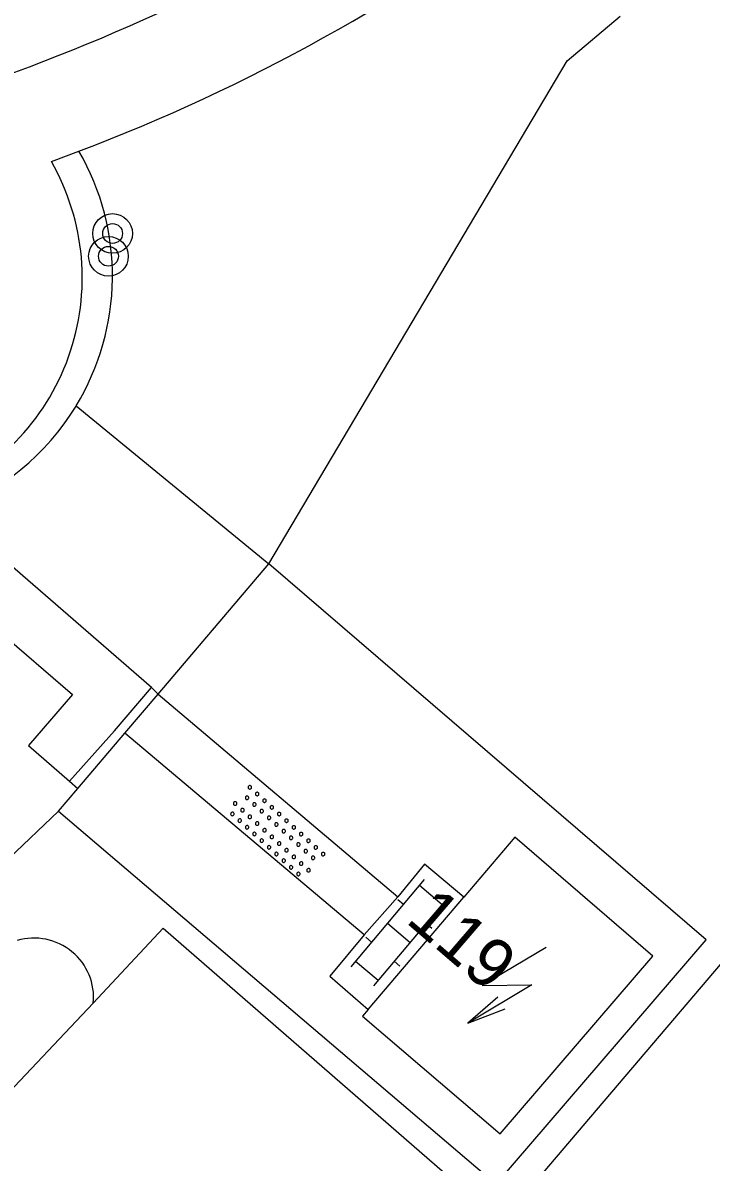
# Model space of a CAD drawing. Extents: x 136000 to 141000, y 400494 to 402006.
# Drawn here: x 137465.18 to 137479.06, y 401768.14 to 401791.12 of the extents above; entities that cross this region are included whole.
import ezdxf

# ---------------------------------------------------------------- set-up
doc = ezdxf.new("R2010")
doc.units = 0
for name, color, linetype in [('gg-afsc-hekwerk', 7, 'Continuous'), ('gg-anno-huisnummerreeks BGT', 7, 'Continuous'), ('gg-bbg-hoofdgebouw', 7, 'Continuous'), ('gg-knt-bronhoudergrens', 7, 'Continuous'), ('gg-knt-verharding', 7, 'Continuous'), ('gg-kntw-bovenkant insteek waterloop', 7, 'Continuous'), ('gt-grn-groengrens', 7, 'Continuous'), ('gt-grn-weggrens', 7, 'Continuous'), ('gt-symb-boom', 7, 'Continuous'), ('gt-symb-klinker verharding', 7, 'Continuous'), ('gt-symb-overige verharding', 7, 'Continuous'), ('gt-symb-trafo symbool', 7, 'Continuous')]:
    doc.layers.add(name, color=color, linetype=linetype)

# ---------------------------------------------------------------- blocks, each defined once
blk = doc.blocks.new('gt0-KL1')
at = {"layer": 'gt-symb-klinker verharding'}
for p, q in [((-1.15, 0.3), (1.15, 0.3)), ((-1, -0.3), (-1, 0.3)), ((-0.5, 0.3), (-0.5, 0.45)), ((0, -0.3), (0, 0.3)), ((0.5, 0.3), (0.5, 0.45)), ((1, -0.3), (1, 0.3)), ((-1.15, -0.3), (1.15, -0.3)), ((-0.5, -0.45), (-0.5, -0.3)), ((0.5, -0.45), (0.5, -0.3))]:
    blk.add_line(p, q, dxfattribs=at)
blk = doc.blocks.new('gt0-HSP')
at = {"layer": 'gt-symb-trafo symbool'}
for points in [[(0.771, 0.746), (-0.529, -0.004), (0.471, -0.004), (-0.829, -0.754)], [(-0.217, -0.24), (-0.829, -0.754), (-0.077, -0.48)]]:
    blk.add_lwpolyline(points, dxfattribs=at)
blk = doc.blocks.new('gt0-OVH')
at = {"layer": 'gt-symb-overige verharding'}
for points in [[(-0.972, 0.298), (-0.967, 0.308), (-0.965, 0.319), (-0.966, 0.33), (-0.971, 0.34), (-0.978, 0.348), (-0.988, 0.353), (-0.999, 0.355), (-1.01, 0.354), (-1.02, 0.349), (-1.028, 0.342), (-1.033, 0.332), (-1.035, 0.321), (-1.034, 0.31), (-1.029, 0.3), (-1.022, 0.292), (-1.012, 0.287), (-1.001, 0.285), (-0.99, 0.286), (-0.98, 0.291)], [(-0.772, 0.298), (-0.767, 0.308), (-0.765, 0.319), (-0.766, 0.33), (-0.771, 0.34), (-0.778, 0.348), (-0.788, 0.353), (-0.799, 0.355), (-0.81, 0.354), (-0.82, 0.349), (-0.828, 0.342), (-0.833, 0.332), (-0.835, 0.321), (-0.834, 0.31), (-0.829, 0.3), (-0.822, 0.292), (-0.812, 0.287), (-0.801, 0.285), (-0.79, 0.286), (-0.78, 0.291)], [(-0.572, 0.298), (-0.567, 0.308), (-0.565, 0.319), (-0.566, 0.33), (-0.571, 0.34), (-0.578, 0.348), (-0.588, 0.353), (-0.599, 0.355), (-0.61, 0.354), (-0.62, 0.349), (-0.628, 0.342), (-0.633, 0.332), (-0.635, 0.321), (-0.634, 0.31), (-0.629, 0.3), (-0.622, 0.292), (-0.612, 0.287), (-0.601, 0.285), (-0.59, 0.286), (-0.58, 0.291)], [(-0.372, 0.298), (-0.367, 0.308), (-0.365, 0.319), (-0.366, 0.33), (-0.371, 0.34), (-0.378, 0.348), (-0.388, 0.353), (-0.399, 0.355), (-0.41, 0.354), (-0.42, 0.349), (-0.428, 0.342), (-0.433, 0.332), (-0.435, 0.321), (-0.434, 0.31), (-0.429, 0.3), (-0.422, 0.292), (-0.412, 0.287), (-0.401, 0.285), (-0.39, 0.286), (-0.38, 0.291)], [(-0.172, 0.298), (-0.167, 0.308), (-0.165, 0.319), (-0.166, 0.33), (-0.171, 0.34), (-0.178, 0.348), (-0.188, 0.353), (-0.199, 0.355), (-0.21, 0.354), (-0.22, 0.349), (-0.228, 0.342), (-0.233, 0.332), (-0.235, 0.321), (-0.234, 0.31), (-0.229, 0.3), (-0.222, 0.292), (-0.212, 0.287), (-0.201, 0.285), (-0.19, 0.286), (-0.18, 0.291)], [(0.028, 0.298), (0.033, 0.308), (0.035, 0.319), (0.034, 0.33), (0.029, 0.34), (0.022, 0.348), (0.012, 0.353), (0.001, 0.355), (-0.01, 0.354), (-0.02, 0.349), (-0.028, 0.342), (-0.033, 0.332), (-0.035, 0.321), (-0.034, 0.31), (-0.029, 0.3), (-0.022, 0.292), (-0.012, 0.287), (-0.001, 0.285), (0.01, 0.286), (0.02, 0.291)], [(0.228, 0.298), (0.233, 0.308), (0.235, 0.319), (0.234, 0.33), (0.229, 0.34), (0.222, 0.348), (0.212, 0.353), (0.201, 0.355), (0.19, 0.354), (0.18, 0.349), (0.172, 0.342), (0.167, 0.332), (0.165, 0.321), (0.166, 0.31), (0.171, 0.3), (0.178, 0.292), (0.188, 0.287), (0.199, 0.285), (0.21, 0.286), (0.22, 0.291)], [(0.428, 0.298), (0.433, 0.308), (0.435, 0.319), (0.434, 0.33), (0.429, 0.34), (0.422, 0.348), (0.412, 0.353), (0.401, 0.355), (0.39, 0.354), (0.38, 0.349), (0.372, 0.342), (0.367, 0.332), (0.365, 0.321), (0.366, 0.31), (0.371, 0.3), (0.378, 0.292), (0.388, 0.287), (0.399, 0.285), (0.41, 0.286), (0.42, 0.291)], [(0.628, 0.298), (0.633, 0.308), (0.635, 0.319), (0.634, 0.33), (0.629, 0.34), (0.622, 0.348), (0.612, 0.353), (0.601, 0.355), (0.59, 0.354), (0.58, 0.349), (0.572, 0.342), (0.567, 0.332), (0.565, 0.321), (0.566, 0.31), (0.571, 0.3), (0.578, 0.292), (0.588, 0.287), (0.599, 0.285), (0.61, 0.286), (0.62, 0.291)], [(0.828, 0.298), (0.833, 0.308), (0.835, 0.319), (0.834, 0.33), (0.829, 0.34), (0.822, 0.348), (0.812, 0.353), (0.801, 0.355), (0.79, 0.354), (0.78, 0.349), (0.772, 0.342), (0.767, 0.332), (0.765, 0.321), (0.766, 0.31), (0.771, 0.3), (0.778, 0.292), (0.788, 0.287), (0.799, 0.285), (0.81, 0.286), (0.82, 0.291)], [(1.028, 0.298), (1.033, 0.308), (1.035, 0.319), (1.034, 0.33), (1.029, 0.34), (1.022, 0.348), (1.012, 0.353), (1.001, 0.355), (0.99, 0.354), (0.98, 0.349), (0.972, 0.342), (0.967, 0.332), (0.965, 0.321), (0.966, 0.31), (0.971, 0.3), (0.978, 0.292), (0.988, 0.287), (0.999, 0.285), (1.01, 0.286), (1.02, 0.291)], [(-0.872, 0.106), (-0.867, 0.116), (-0.865, 0.126), (-0.866, 0.137), (-0.871, 0.147), (-0.878, 0.156), (-0.888, 0.161), (-0.899, 0.163), (-0.91, 0.162), (-0.92, 0.157), (-0.928, 0.15), (-0.933, 0.14), (-0.935, 0.129), (-0.934, 0.118), (-0.929, 0.108), (-0.922, 0.1), (-0.912, 0.095), (-0.901, 0.092), (-0.89, 0.094), (-0.88, 0.098)], [(-0.672, 0.106), (-0.667, 0.116), (-0.665, 0.126), (-0.666, 0.137), (-0.671, 0.147), (-0.678, 0.156), (-0.688, 0.161), (-0.699, 0.163), (-0.71, 0.162), (-0.72, 0.157), (-0.728, 0.15), (-0.733, 0.14), (-0.735, 0.129), (-0.734, 0.118), (-0.729, 0.108), (-0.722, 0.1), (-0.712, 0.095), (-0.701, 0.092), (-0.69, 0.094), (-0.68, 0.098)], [(-0.472, 0.106), (-0.467, 0.116), (-0.465, 0.126), (-0.466, 0.137), (-0.471, 0.147), (-0.478, 0.156), (-0.488, 0.161), (-0.499, 0.163), (-0.51, 0.162), (-0.52, 0.157), (-0.528, 0.15), (-0.533, 0.14), (-0.535, 0.129), (-0.534, 0.118), (-0.529, 0.108), (-0.522, 0.1), (-0.512, 0.095), (-0.501, 0.092), (-0.49, 0.094), (-0.48, 0.098)], [(-0.272, 0.106), (-0.267, 0.116), (-0.265, 0.126), (-0.266, 0.137), (-0.271, 0.147), (-0.278, 0.156), (-0.288, 0.161), (-0.299, 0.163), (-0.31, 0.162), (-0.32, 0.157), (-0.328, 0.15), (-0.333, 0.14), (-0.335, 0.129), (-0.334, 0.118), (-0.329, 0.108), (-0.322, 0.1), (-0.312, 0.095), (-0.301, 0.092), (-0.29, 0.094), (-0.28, 0.098)], [(-0.072, 0.106), (-0.067, 0.116), (-0.065, 0.126), (-0.066, 0.137), (-0.071, 0.147), (-0.078, 0.156), (-0.088, 0.161), (-0.099, 0.163), (-0.11, 0.162), (-0.12, 0.157), (-0.128, 0.15), (-0.133, 0.14), (-0.135, 0.129), (-0.134, 0.118), (-0.129, 0.108), (-0.122, 0.1), (-0.112, 0.095), (-0.101, 0.092), (-0.09, 0.094), (-0.08, 0.098)], [(0.128, 0.106), (0.133, 0.116), (0.135, 0.126), (0.134, 0.137), (0.129, 0.147), (0.122, 0.156), (0.112, 0.161), (0.101, 0.163), (0.09, 0.162), (0.08, 0.157), (0.072, 0.15), (0.067, 0.14), (0.065, 0.129), (0.066, 0.118), (0.071, 0.108), (0.078, 0.1), (0.088, 0.095), (0.099, 0.092), (0.11, 0.094), (0.12, 0.098)], [(0.328, 0.106), (0.333, 0.116), (0.335, 0.126), (0.334, 0.137), (0.329, 0.147), (0.322, 0.156), (0.312, 0.161), (0.301, 0.163), (0.29, 0.162), (0.28, 0.157), (0.272, 0.15), (0.267, 0.14), (0.265, 0.129), (0.266, 0.118), (0.271, 0.108), (0.278, 0.1), (0.288, 0.095), (0.299, 0.092), (0.31, 0.094), (0.32, 0.098)], [(0.528, 0.106), (0.533, 0.116), (0.535, 0.126), (0.534, 0.137), (0.529, 0.147), (0.522, 0.156), (0.512, 0.161), (0.501, 0.163), (0.49, 0.162), (0.48, 0.157), (0.472, 0.15), (0.467, 0.14), (0.465, 0.129), (0.466, 0.118), (0.471, 0.108), (0.478, 0.1), (0.488, 0.095), (0.499, 0.092), (0.51, 0.094), (0.52, 0.098)], [(0.728, 0.106), (0.733, 0.116), (0.735, 0.126), (0.734, 0.137), (0.729, 0.147), (0.722, 0.156), (0.712, 0.161), (0.701, 0.163), (0.69, 0.162), (0.68, 0.157), (0.672, 0.15), (0.667, 0.14), (0.665, 0.129), (0.666, 0.118), (0.671, 0.108), (0.678, 0.1), (0.688, 0.095), (0.699, 0.092), (0.71, 0.094), (0.72, 0.098)], [(0.928, 0.106), (0.933, 0.116), (0.935, 0.126), (0.934, 0.137), (0.929, 0.147), (0.922, 0.156), (0.912, 0.161), (0.901, 0.163), (0.89, 0.162), (0.88, 0.157), (0.872, 0.15), (0.867, 0.14), (0.865, 0.129), (0.866, 0.118), (0.871, 0.108), (0.878, 0.1), (0.888, 0.095), (0.899, 0.092), (0.91, 0.094), (0.92, 0.098)], [(-0.972, -0.142), (-0.967, -0.132), (-0.965, -0.121), (-0.966, -0.11), (-0.971, -0.1), (-0.978, -0.092), (-0.988, -0.087), (-0.999, -0.085), (-1.01, -0.086), (-1.02, -0.091), (-1.028, -0.098), (-1.033, -0.108), (-1.035, -0.119), (-1.034, -0.13), (-1.029, -0.14), (-1.022, -0.148), (-1.012, -0.153), (-1.001, -0.155), (-0.99, -0.154), (-0.98, -0.149)], [(-0.772, -0.142), (-0.767, -0.132), (-0.765, -0.121), (-0.766, -0.11), (-0.771, -0.1), (-0.778, -0.092), (-0.788, -0.087), (-0.799, -0.085), (-0.81, -0.086), (-0.82, -0.091), (-0.828, -0.098), (-0.833, -0.108), (-0.835, -0.119), (-0.834, -0.13), (-0.829, -0.14), (-0.822, -0.148), (-0.812, -0.153), (-0.801, -0.155), (-0.79, -0.154), (-0.78, -0.149)], [(-0.572, -0.142), (-0.567, -0.132), (-0.565, -0.121), (-0.566, -0.11), (-0.571, -0.1), (-0.578, -0.092), (-0.588, -0.087), (-0.599, -0.085), (-0.61, -0.086), (-0.62, -0.091), (-0.628, -0.098), (-0.633, -0.108), (-0.635, -0.119), (-0.634, -0.13), (-0.629, -0.14), (-0.622, -0.148), (-0.612, -0.153), (-0.601, -0.155), (-0.59, -0.154), (-0.58, -0.149)], [(-0.372, -0.142), (-0.367, -0.132), (-0.365, -0.121), (-0.366, -0.11), (-0.371, -0.1), (-0.378, -0.092), (-0.388, -0.087), (-0.399, -0.085), (-0.41, -0.086), (-0.42, -0.091), (-0.428, -0.098), (-0.433, -0.108), (-0.435, -0.119), (-0.434, -0.13), (-0.429, -0.14), (-0.422, -0.148), (-0.412, -0.153), (-0.401, -0.155), (-0.39, -0.154), (-0.38, -0.149)], [(-0.172, -0.142), (-0.167, -0.132), (-0.165, -0.121), (-0.166, -0.11), (-0.171, -0.1), (-0.178, -0.092), (-0.188, -0.087), (-0.199, -0.085), (-0.21, -0.086), (-0.22, -0.091), (-0.228, -0.098), (-0.233, -0.108), (-0.235, -0.119), (-0.234, -0.13), (-0.229, -0.14), (-0.222, -0.148), (-0.212, -0.153), (-0.201, -0.155), (-0.19, -0.154), (-0.18, -0.149)], [(0.028, -0.142), (0.033, -0.132), (0.035, -0.121), (0.034, -0.11), (0.029, -0.1), (0.022, -0.092), (0.012, -0.087), (0.001, -0.085), (-0.01, -0.086), (-0.02, -0.091), (-0.028, -0.098), (-0.033, -0.108), (-0.035, -0.119), (-0.034, -0.13), (-0.029, -0.14), (-0.022, -0.148), (-0.012, -0.153), (-0.001, -0.155), (0.01, -0.154), (0.02, -0.149)], [(0.228, -0.142), (0.233, -0.132), (0.235, -0.121), (0.234, -0.11), (0.229, -0.1), (0.222, -0.092), (0.212, -0.087), (0.201, -0.085), (0.19, -0.086), (0.18, -0.091), (0.172, -0.098), (0.167, -0.108), (0.165, -0.119), (0.166, -0.13), (0.171, -0.14), (0.178, -0.148), (0.188, -0.153), (0.199, -0.155), (0.21, -0.154), (0.22, -0.149)], [(0.428, -0.142), (0.433, -0.132), (0.435, -0.121), (0.434, -0.11), (0.429, -0.1), (0.422, -0.092), (0.412, -0.087), (0.401, -0.085), (0.39, -0.086), (0.38, -0.091), (0.372, -0.098), (0.367, -0.108), (0.365, -0.119), (0.366, -0.13), (0.371, -0.14), (0.378, -0.148), (0.388, -0.153), (0.399, -0.155), (0.41, -0.154), (0.42, -0.149)], [(0.628, -0.142), (0.633, -0.132), (0.635, -0.121), (0.634, -0.11), (0.629, -0.1), (0.622, -0.092), (0.612, -0.087), (0.601, -0.085), (0.59, -0.086), (0.58, -0.091), (0.572, -0.098), (0.567, -0.108), (0.565, -0.119), (0.566, -0.13), (0.571, -0.14), (0.578, -0.148), (0.588, -0.153), (0.599, -0.155), (0.61, -0.154), (0.62, -0.149)], [(0.828, -0.142), (0.833, -0.132), (0.835, -0.121), (0.834, -0.11), (0.829, -0.1), (0.822, -0.092), (0.812, -0.087), (0.801, -0.085), (0.79, -0.086), (0.78, -0.091), (0.772, -0.098), (0.767, -0.108), (0.765, -0.119), (0.766, -0.13), (0.771, -0.14), (0.778, -0.148), (0.788, -0.153), (0.799, -0.155), (0.81, -0.154), (0.82, -0.149)], [(1.028, -0.142), (1.033, -0.132), (1.035, -0.121), (1.034, -0.11), (1.029, -0.1), (1.022, -0.092), (1.012, -0.087), (1.001, -0.085), (0.99, -0.086), (0.98, -0.091), (0.972, -0.098), (0.967, -0.108), (0.965, -0.119), (0.966, -0.13), (0.971, -0.14), (0.978, -0.148), (0.988, -0.153), (0.999, -0.155), (1.01, -0.154), (1.02, -0.149)], [(-0.872, -0.334), (-0.867, -0.324), (-0.865, -0.314), (-0.866, -0.303), (-0.871, -0.293), (-0.878, -0.284), (-0.888, -0.279), (-0.899, -0.277), (-0.91, -0.278), (-0.92, -0.283), (-0.928, -0.29), (-0.933, -0.3), (-0.935, -0.311), (-0.934, -0.322), (-0.929, -0.332), (-0.922, -0.34), (-0.912, -0.345), (-0.901, -0.348), (-0.89, -0.346), (-0.88, -0.342)], [(-0.672, -0.334), (-0.667, -0.324), (-0.665, -0.314), (-0.666, -0.303), (-0.671, -0.293), (-0.678, -0.284), (-0.688, -0.279), (-0.699, -0.277), (-0.71, -0.278), (-0.72, -0.283), (-0.728, -0.29), (-0.733, -0.3), (-0.735, -0.311), (-0.734, -0.322), (-0.729, -0.332), (-0.722, -0.34), (-0.712, -0.345), (-0.701, -0.348), (-0.69, -0.346), (-0.68, -0.342)], [(-0.472, -0.334), (-0.467, -0.324), (-0.465, -0.314), (-0.466, -0.303), (-0.471, -0.293), (-0.478, -0.284), (-0.488, -0.279), (-0.499, -0.277), (-0.51, -0.278), (-0.52, -0.283), (-0.528, -0.29), (-0.533, -0.3), (-0.535, -0.311), (-0.534, -0.322), (-0.529, -0.332), (-0.522, -0.34), (-0.512, -0.345), (-0.501, -0.348), (-0.49, -0.346), (-0.48, -0.342)], [(-0.272, -0.334), (-0.267, -0.324), (-0.265, -0.314), (-0.266, -0.303), (-0.271, -0.293), (-0.278, -0.284), (-0.288, -0.279), (-0.299, -0.277), (-0.31, -0.278), (-0.32, -0.283), (-0.328, -0.29), (-0.333, -0.3), (-0.335, -0.311), (-0.334, -0.322), (-0.329, -0.332), (-0.322, -0.34), (-0.312, -0.345), (-0.301, -0.348), (-0.29, -0.346), (-0.28, -0.342)], [(-0.072, -0.334), (-0.067, -0.324), (-0.065, -0.314), (-0.066, -0.303), (-0.071, -0.293), (-0.078, -0.284), (-0.088, -0.279), (-0.099, -0.277), (-0.11, -0.278), (-0.12, -0.283), (-0.128, -0.29), (-0.133, -0.3), (-0.135, -0.311), (-0.134, -0.322), (-0.129, -0.332), (-0.122, -0.34), (-0.112, -0.345), (-0.101, -0.348), (-0.09, -0.346), (-0.08, -0.342)], [(0.128, -0.334), (0.133, -0.324), (0.135, -0.314), (0.134, -0.303), (0.129, -0.293), (0.122, -0.284), (0.112, -0.279), (0.101, -0.277), (0.09, -0.278), (0.08, -0.283), (0.072, -0.29), (0.067, -0.3), (0.065, -0.311), (0.066, -0.322), (0.071, -0.332), (0.078, -0.34), (0.088, -0.345), (0.099, -0.348), (0.11, -0.346), (0.12, -0.342)], [(0.328, -0.334), (0.333, -0.324), (0.335, -0.314), (0.334, -0.303), (0.329, -0.293), (0.322, -0.284), (0.312, -0.279), (0.301, -0.277), (0.29, -0.278), (0.28, -0.283), (0.272, -0.29), (0.267, -0.3), (0.265, -0.311), (0.266, -0.322), (0.271, -0.332), (0.278, -0.34), (0.288, -0.345), (0.299, -0.348), (0.31, -0.346), (0.32, -0.342)], [(0.528, -0.334), (0.533, -0.324), (0.535, -0.314), (0.534, -0.303), (0.529, -0.293), (0.522, -0.284), (0.512, -0.279), (0.501, -0.277), (0.49, -0.278), (0.48, -0.283), (0.472, -0.29), (0.467, -0.3), (0.465, -0.311), (0.466, -0.322), (0.471, -0.332), (0.478, -0.34), (0.488, -0.345), (0.499, -0.348), (0.51, -0.346), (0.52, -0.342)], [(0.728, -0.334), (0.733, -0.324), (0.735, -0.314), (0.734, -0.303), (0.729, -0.293), (0.722, -0.284), (0.712, -0.279), (0.701, -0.277), (0.69, -0.278), (0.68, -0.283), (0.672, -0.29), (0.667, -0.3), (0.665, -0.311), (0.666, -0.322), (0.671, -0.332), (0.678, -0.34), (0.688, -0.345), (0.699, -0.348), (0.71, -0.346), (0.72, -0.342)], [(0.928, -0.334), (0.933, -0.324), (0.935, -0.314), (0.934, -0.303), (0.929, -0.293), (0.922, -0.284), (0.912, -0.279), (0.901, -0.277), (0.89, -0.278), (0.88, -0.283), (0.872, -0.29), (0.867, -0.3), (0.865, -0.311), (0.866, -0.322), (0.871, -0.332), (0.878, -0.34), (0.888, -0.345), (0.899, -0.348), (0.91, -0.346), (0.92, -0.342)]]:
    blk.add_lwpolyline(points, close=True, dxfattribs=at)
blk = doc.blocks.new('gt0-BOOM')
at = {"layer": 'gt-symb-boom'}
for radius in [0.4, 0.2]:
    blk.add_circle((0, 0), radius, dxfattribs=at)

msp = doc.modelspace()

# ---------------------------------------------------------------- linework, layer by layer
at = {"layer": 'gg-afsc-hekwerk'}
for p, q in [((137467.908, 401777.578), (137470.143, 401780.207)), ((137478.964, 401772.619), (137470.143, 401780.207)), ((137467.236, 401776.788), (137467.908, 401777.578)), ((137466.288, 401775.674), (137467.236, 401776.788)), ((137465.899, 401775.216), (137466.288, 401775.674))]:
    msp.add_line(p, q, dxfattribs=at)
msp.add_lwpolyline([(137465.899, 401775.216), (137474.725, 401767.692), (137478.964, 401772.619)], dxfattribs=at)
at = {"layer": 'gg-bbg-hoofdgebouw'}
msp.add_line((137472.145, 401771.215), (137474.071, 401773.48), dxfattribs=at)
msp.add_lwpolyline([(137472.145, 401771.215), (137472.03, 401771.08), (137474.81, 401768.71), (137477.89, 401772.29), (137475.1, 401774.69), (137474.071, 401773.48)], dxfattribs=at)
at = {"layer": 'gg-knt-bronhoudergrens'}
msp.add_lwpolyline([(137466.599, 401771.341), (137468.01, 401772.856), (137474.828, 401766.924), (137488.339, 401782.793), (137491.623, 401779.657)], dxfattribs=at)
at = {"layer": 'gg-knt-verharding'}
for p, q in [((137465.753, 401788.321), (137466.309, 401788.532)), ((137467.771, 401777.712), (137463.665, 401781.27)), ((137462.38, 401780.846), (137466.178, 401777.57)), ((137467.024, 401776.84), (137467.771, 401777.712)), ((137466.122, 401775.821), (137467.024, 401776.84)), ((137472.74, 401773.49), (137472.06, 401772.72))]:
    msp.add_line(p, q, dxfattribs=at)
for points in [[(137466.178, 401777.57), (137465.289, 401776.539), (137466.122, 401775.821)], [(137474.071, 401773.48), (137473.28, 401774.15), (137472.74, 401773.49)], [(137472.06, 401772.72), (137471.37, 401771.89), (137472.145, 401771.215)]]:
    msp.add_lwpolyline(points, dxfattribs=at)
for centre, radius, start, end in [((137454.998, 401818.679), 28.364, 282.4365, 322.8717), ((137450.392, 401829.626), 42.124, 287.7632, 301.3718), ((137453.135, 401823.414), 37.287, 290.6907, 307.4237), ((137461.643, 401785.974), 4.733, 290.9749, 29.7292)]:
    msp.add_arc(centre, radius, start, end, dxfattribs=at)
at = {"layer": 'gg-kntw-bovenkant insteek waterloop'}
msp.add_line((137458.967, 401763.301), (137466.599, 401771.341), dxfattribs=at)
msp.add_arc((137465.406, 401771.457), 1.199, 354.4435, 106.5723, dxfattribs=at)
at = {"layer": 'gt-grn-groengrens'}
for p, q in [((137466.251, 401783.39), (137470.143, 401780.207)), ((137467.771, 401777.712), (137467.908, 401777.578)), ((137466.122, 401775.821), (137466.288, 401775.674)), ((137465.899, 401775.216), (137464.895, 401774.264))]:
    msp.add_line(p, q, dxfattribs=at)
msp.add_lwpolyline([(137470.143, 401780.207), (137476.156, 401790.353), (137477.23, 401791.255)], dxfattribs=at)
for centre, radius, start, end in [((137461.944, 401786.01), 5.041, 328.6856, 30.0219), ((137461.946, 401786.003), 5.036, 289.9537, 328.736)]:
    msp.add_arc(centre, radius, start, end, dxfattribs=at)
at = {"layer": 'gt-grn-weggrens'}
for p, q in [((137467.908, 401777.578), (137472.74, 401773.49)), ((137472.06, 401772.72), (137467.236, 401776.788))]:
    msp.add_line(p, q, dxfattribs=at)

# ---------------------------------------------------------------- block references
at = {"layer": 'gt-symb-boom'}
for p in [(137466.988, 401786.87), (137466.905, 401786.41)]:
    msp.add_blockref('gt0-BOOM', p, dxfattribs=at)
at = {"layer": 'gt-symb-klinker verharding', "rotation": -130.1724234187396}
msp.add_blockref('gt0-KL1', (137472.763, 401772.764), dxfattribs=at)
at = {"layer": 'gt-symb-overige verharding', "rotation": -42.285248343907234}
msp.add_blockref('gt0-OVH', (137470.281, 401774.787), dxfattribs=at)
at = {"layer": 'gt-symb-trafo symbool', "rotation": 0.973934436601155}
msp.add_blockref('gt0-HSP', (137474.974, 401771.71), dxfattribs=at)

# ---------------------------------------------------------------- texts
at = {"layer": 'gg-anno-huisnummerreeks BGT'}
msp.add_text('119', height=1, rotation=319.3, dxfattribs=at).set_placement((137472.878, 401772.989))

doc.saveas('drawing.dxf')
